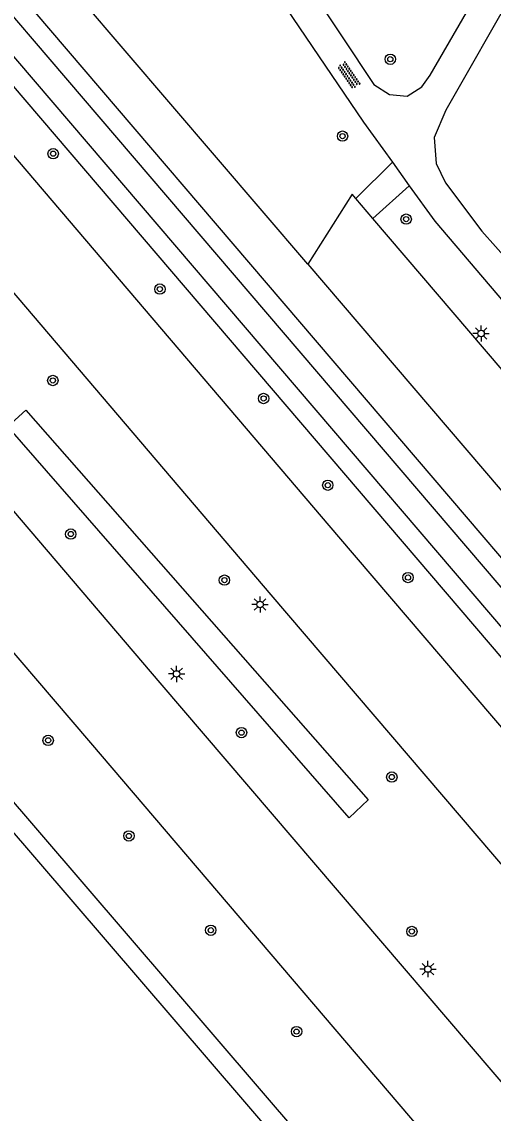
# Model space of a CAD drawing. Extents: x 131000 to 133013, y 393000 to 396501.
# Drawn here: x 131776.2 to 131812.6, y 395713.9 to 395798 of the extents above; entities that cross this region are included whole.
import ezdxf

# ---------------------------------------------------------------- set-up
doc = ezdxf.new("R2010")
doc.units = 0
for name, color, linetype in [('gg-afsc-hekwerk', 7, 'Continuous'), ('gg-knt-onverhard', 7, 'Continuous'), ('gg-knt-verharding', 7, 'Continuous'), ('gt-grn-groengrens', 7, 'Continuous'), ('gt-symb-boom', 7, 'Continuous'), ('gt-symb-lichtmast', 7, 'Continuous'), ('gt-symb-overige verharding', 7, 'Continuous')]:
    doc.layers.add(name, color=color, linetype=linetype)

# ---------------------------------------------------------------- blocks, each defined once
blk = doc.blocks.new('gt0-BOOM')
at = {"layer": 'gt-symb-boom'}
for radius in [0.4, 0.2]:
    blk.add_circle((0, 0), radius, dxfattribs=at)
blk = doc.blocks.new('gt0-OVH')
at = {"layer": 'gt-symb-overige verharding'}
for points in [[(-0.972, 0.298), (-0.967, 0.308), (-0.965, 0.319), (-0.966, 0.33), (-0.971, 0.34), (-0.978, 0.348), (-0.988, 0.353), (-0.999, 0.355), (-1.01, 0.354), (-1.02, 0.349), (-1.028, 0.342), (-1.033, 0.332), (-1.035, 0.321), (-1.034, 0.31), (-1.029, 0.3), (-1.022, 0.292), (-1.012, 0.287), (-1.001, 0.285), (-0.99, 0.286), (-0.98, 0.291)], [(-0.872, 0.106), (-0.867, 0.116), (-0.865, 0.126), (-0.866, 0.137), (-0.871, 0.147), (-0.878, 0.156), (-0.888, 0.161), (-0.899, 0.163), (-0.91, 0.162), (-0.92, 0.157), (-0.928, 0.15), (-0.933, 0.14), (-0.935, 0.129), (-0.934, 0.118), (-0.929, 0.108), (-0.922, 0.1), (-0.912, 0.095), (-0.901, 0.092), (-0.89, 0.094), (-0.88, 0.098)], [(-0.772, 0.298), (-0.767, 0.308), (-0.765, 0.319), (-0.766, 0.33), (-0.771, 0.34), (-0.778, 0.348), (-0.788, 0.353), (-0.799, 0.355), (-0.81, 0.354), (-0.82, 0.349), (-0.828, 0.342), (-0.833, 0.332), (-0.835, 0.321), (-0.834, 0.31), (-0.829, 0.3), (-0.822, 0.292), (-0.812, 0.287), (-0.801, 0.285), (-0.79, 0.286), (-0.78, 0.291)], [(-0.672, 0.106), (-0.667, 0.116), (-0.665, 0.126), (-0.666, 0.137), (-0.671, 0.147), (-0.678, 0.156), (-0.688, 0.161), (-0.699, 0.163), (-0.71, 0.162), (-0.72, 0.157), (-0.728, 0.15), (-0.733, 0.14), (-0.735, 0.129), (-0.734, 0.118), (-0.729, 0.108), (-0.722, 0.1), (-0.712, 0.095), (-0.701, 0.092), (-0.69, 0.094), (-0.68, 0.098)], [(-0.572, 0.298), (-0.567, 0.308), (-0.565, 0.319), (-0.566, 0.33), (-0.571, 0.34), (-0.578, 0.348), (-0.588, 0.353), (-0.599, 0.355), (-0.61, 0.354), (-0.62, 0.349), (-0.628, 0.342), (-0.633, 0.332), (-0.635, 0.321), (-0.634, 0.31), (-0.629, 0.3), (-0.622, 0.292), (-0.612, 0.287), (-0.601, 0.285), (-0.59, 0.286), (-0.58, 0.291)], [(-0.472, 0.106), (-0.467, 0.116), (-0.465, 0.126), (-0.466, 0.137), (-0.471, 0.147), (-0.478, 0.156), (-0.488, 0.161), (-0.499, 0.163), (-0.51, 0.162), (-0.52, 0.157), (-0.528, 0.15), (-0.533, 0.14), (-0.535, 0.129), (-0.534, 0.118), (-0.529, 0.108), (-0.522, 0.1), (-0.512, 0.095), (-0.501, 0.092), (-0.49, 0.094), (-0.48, 0.098)], [(-0.372, 0.298), (-0.367, 0.308), (-0.365, 0.319), (-0.366, 0.33), (-0.371, 0.34), (-0.378, 0.348), (-0.388, 0.353), (-0.399, 0.355), (-0.41, 0.354), (-0.42, 0.349), (-0.428, 0.342), (-0.433, 0.332), (-0.435, 0.321), (-0.434, 0.31), (-0.429, 0.3), (-0.422, 0.292), (-0.412, 0.287), (-0.401, 0.285), (-0.39, 0.286), (-0.38, 0.291)], [(-0.272, 0.106), (-0.267, 0.116), (-0.265, 0.126), (-0.266, 0.137), (-0.271, 0.147), (-0.278, 0.156), (-0.288, 0.161), (-0.299, 0.163), (-0.31, 0.162), (-0.32, 0.157), (-0.328, 0.15), (-0.333, 0.14), (-0.335, 0.129), (-0.334, 0.118), (-0.329, 0.108), (-0.322, 0.1), (-0.312, 0.095), (-0.301, 0.092), (-0.29, 0.094), (-0.28, 0.098)], [(-0.172, 0.298), (-0.167, 0.308), (-0.165, 0.319), (-0.166, 0.33), (-0.171, 0.34), (-0.178, 0.348), (-0.188, 0.353), (-0.199, 0.355), (-0.21, 0.354), (-0.22, 0.349), (-0.228, 0.342), (-0.233, 0.332), (-0.235, 0.321), (-0.234, 0.31), (-0.229, 0.3), (-0.222, 0.292), (-0.212, 0.287), (-0.201, 0.285), (-0.19, 0.286), (-0.18, 0.291)], [(-0.072, 0.106), (-0.067, 0.116), (-0.065, 0.126), (-0.066, 0.137), (-0.071, 0.147), (-0.078, 0.156), (-0.088, 0.161), (-0.099, 0.163), (-0.11, 0.162), (-0.12, 0.157), (-0.128, 0.15), (-0.133, 0.14), (-0.135, 0.129), (-0.134, 0.118), (-0.129, 0.108), (-0.122, 0.1), (-0.112, 0.095), (-0.101, 0.092), (-0.09, 0.094), (-0.08, 0.098)], [(0.028, 0.298), (0.033, 0.308), (0.035, 0.319), (0.034, 0.33), (0.029, 0.34), (0.022, 0.348), (0.012, 0.353), (0.001, 0.355), (-0.01, 0.354), (-0.02, 0.349), (-0.028, 0.342), (-0.033, 0.332), (-0.035, 0.321), (-0.034, 0.31), (-0.029, 0.3), (-0.022, 0.292), (-0.012, 0.287), (-0.001, 0.285), (0.01, 0.286), (0.02, 0.291)], [(0.128, 0.106), (0.133, 0.116), (0.135, 0.126), (0.134, 0.137), (0.129, 0.147), (0.122, 0.156), (0.112, 0.161), (0.101, 0.163), (0.09, 0.162), (0.08, 0.157), (0.072, 0.15), (0.067, 0.14), (0.065, 0.129), (0.066, 0.118), (0.071, 0.108), (0.078, 0.1), (0.088, 0.095), (0.099, 0.092), (0.11, 0.094), (0.12, 0.098)], [(0.228, 0.298), (0.233, 0.308), (0.235, 0.319), (0.234, 0.33), (0.229, 0.34), (0.222, 0.348), (0.212, 0.353), (0.201, 0.355), (0.19, 0.354), (0.18, 0.349), (0.172, 0.342), (0.167, 0.332), (0.165, 0.321), (0.166, 0.31), (0.171, 0.3), (0.178, 0.292), (0.188, 0.287), (0.199, 0.285), (0.21, 0.286), (0.22, 0.291)], [(0.328, 0.106), (0.333, 0.116), (0.335, 0.126), (0.334, 0.137), (0.329, 0.147), (0.322, 0.156), (0.312, 0.161), (0.301, 0.163), (0.29, 0.162), (0.28, 0.157), (0.272, 0.15), (0.267, 0.14), (0.265, 0.129), (0.266, 0.118), (0.271, 0.108), (0.278, 0.1), (0.288, 0.095), (0.299, 0.092), (0.31, 0.094), (0.32, 0.098)], [(0.428, 0.298), (0.433, 0.308), (0.435, 0.319), (0.434, 0.33), (0.429, 0.34), (0.422, 0.348), (0.412, 0.353), (0.401, 0.355), (0.39, 0.354), (0.38, 0.349), (0.372, 0.342), (0.367, 0.332), (0.365, 0.321), (0.366, 0.31), (0.371, 0.3), (0.378, 0.292), (0.388, 0.287), (0.399, 0.285), (0.41, 0.286), (0.42, 0.291)], [(0.528, 0.106), (0.533, 0.116), (0.535, 0.126), (0.534, 0.137), (0.529, 0.147), (0.522, 0.156), (0.512, 0.161), (0.501, 0.163), (0.49, 0.162), (0.48, 0.157), (0.472, 0.15), (0.467, 0.14), (0.465, 0.129), (0.466, 0.118), (0.471, 0.108), (0.478, 0.1), (0.488, 0.095), (0.499, 0.092), (0.51, 0.094), (0.52, 0.098)], [(0.628, 0.298), (0.633, 0.308), (0.635, 0.319), (0.634, 0.33), (0.629, 0.34), (0.622, 0.348), (0.612, 0.353), (0.601, 0.355), (0.59, 0.354), (0.58, 0.349), (0.572, 0.342), (0.567, 0.332), (0.565, 0.321), (0.566, 0.31), (0.571, 0.3), (0.578, 0.292), (0.588, 0.287), (0.599, 0.285), (0.61, 0.286), (0.62, 0.291)], [(0.728, 0.106), (0.733, 0.116), (0.735, 0.126), (0.734, 0.137), (0.729, 0.147), (0.722, 0.156), (0.712, 0.161), (0.701, 0.163), (0.69, 0.162), (0.68, 0.157), (0.672, 0.15), (0.667, 0.14), (0.665, 0.129), (0.666, 0.118), (0.671, 0.108), (0.678, 0.1), (0.688, 0.095), (0.699, 0.092), (0.71, 0.094), (0.72, 0.098)], [(0.828, 0.298), (0.833, 0.308), (0.835, 0.319), (0.834, 0.33), (0.829, 0.34), (0.822, 0.348), (0.812, 0.353), (0.801, 0.355), (0.79, 0.354), (0.78, 0.349), (0.772, 0.342), (0.767, 0.332), (0.765, 0.321), (0.766, 0.31), (0.771, 0.3), (0.778, 0.292), (0.788, 0.287), (0.799, 0.285), (0.81, 0.286), (0.82, 0.291)], [(0.928, 0.106), (0.933, 0.116), (0.935, 0.126), (0.934, 0.137), (0.929, 0.147), (0.922, 0.156), (0.912, 0.161), (0.901, 0.163), (0.89, 0.162), (0.88, 0.157), (0.872, 0.15), (0.867, 0.14), (0.865, 0.129), (0.866, 0.118), (0.871, 0.108), (0.878, 0.1), (0.888, 0.095), (0.899, 0.092), (0.91, 0.094), (0.92, 0.098)], [(1.028, 0.298), (1.033, 0.308), (1.035, 0.319), (1.034, 0.33), (1.029, 0.34), (1.022, 0.348), (1.012, 0.353), (1.001, 0.355), (0.99, 0.354), (0.98, 0.349), (0.972, 0.342), (0.967, 0.332), (0.965, 0.321), (0.966, 0.31), (0.971, 0.3), (0.978, 0.292), (0.988, 0.287), (0.999, 0.285), (1.01, 0.286), (1.02, 0.291)], [(-0.972, -0.142), (-0.967, -0.132), (-0.965, -0.121), (-0.966, -0.11), (-0.971, -0.1), (-0.978, -0.092), (-0.988, -0.087), (-0.999, -0.085), (-1.01, -0.086), (-1.02, -0.091), (-1.028, -0.098), (-1.033, -0.108), (-1.035, -0.119), (-1.034, -0.13), (-1.029, -0.14), (-1.022, -0.148), (-1.012, -0.153), (-1.001, -0.155), (-0.99, -0.154), (-0.98, -0.149)], [(-0.872, -0.334), (-0.867, -0.324), (-0.865, -0.314), (-0.866, -0.303), (-0.871, -0.293), (-0.878, -0.284), (-0.888, -0.279), (-0.899, -0.277), (-0.91, -0.278), (-0.92, -0.283), (-0.928, -0.29), (-0.933, -0.3), (-0.935, -0.311), (-0.934, -0.322), (-0.929, -0.332), (-0.922, -0.34), (-0.912, -0.345), (-0.901, -0.348), (-0.89, -0.346), (-0.88, -0.342)], [(-0.772, -0.142), (-0.767, -0.132), (-0.765, -0.121), (-0.766, -0.11), (-0.771, -0.1), (-0.778, -0.092), (-0.788, -0.087), (-0.799, -0.085), (-0.81, -0.086), (-0.82, -0.091), (-0.828, -0.098), (-0.833, -0.108), (-0.835, -0.119), (-0.834, -0.13), (-0.829, -0.14), (-0.822, -0.148), (-0.812, -0.153), (-0.801, -0.155), (-0.79, -0.154), (-0.78, -0.149)], [(-0.672, -0.334), (-0.667, -0.324), (-0.665, -0.314), (-0.666, -0.303), (-0.671, -0.293), (-0.678, -0.284), (-0.688, -0.279), (-0.699, -0.277), (-0.71, -0.278), (-0.72, -0.283), (-0.728, -0.29), (-0.733, -0.3), (-0.735, -0.311), (-0.734, -0.322), (-0.729, -0.332), (-0.722, -0.34), (-0.712, -0.345), (-0.701, -0.348), (-0.69, -0.346), (-0.68, -0.342)], [(-0.572, -0.142), (-0.567, -0.132), (-0.565, -0.121), (-0.566, -0.11), (-0.571, -0.1), (-0.578, -0.092), (-0.588, -0.087), (-0.599, -0.085), (-0.61, -0.086), (-0.62, -0.091), (-0.628, -0.098), (-0.633, -0.108), (-0.635, -0.119), (-0.634, -0.13), (-0.629, -0.14), (-0.622, -0.148), (-0.612, -0.153), (-0.601, -0.155), (-0.59, -0.154), (-0.58, -0.149)], [(-0.472, -0.334), (-0.467, -0.324), (-0.465, -0.314), (-0.466, -0.303), (-0.471, -0.293), (-0.478, -0.284), (-0.488, -0.279), (-0.499, -0.277), (-0.51, -0.278), (-0.52, -0.283), (-0.528, -0.29), (-0.533, -0.3), (-0.535, -0.311), (-0.534, -0.322), (-0.529, -0.332), (-0.522, -0.34), (-0.512, -0.345), (-0.501, -0.348), (-0.49, -0.346), (-0.48, -0.342)], [(-0.372, -0.142), (-0.367, -0.132), (-0.365, -0.121), (-0.366, -0.11), (-0.371, -0.1), (-0.378, -0.092), (-0.388, -0.087), (-0.399, -0.085), (-0.41, -0.086), (-0.42, -0.091), (-0.428, -0.098), (-0.433, -0.108), (-0.435, -0.119), (-0.434, -0.13), (-0.429, -0.14), (-0.422, -0.148), (-0.412, -0.153), (-0.401, -0.155), (-0.39, -0.154), (-0.38, -0.149)], [(-0.272, -0.334), (-0.267, -0.324), (-0.265, -0.314), (-0.266, -0.303), (-0.271, -0.293), (-0.278, -0.284), (-0.288, -0.279), (-0.299, -0.277), (-0.31, -0.278), (-0.32, -0.283), (-0.328, -0.29), (-0.333, -0.3), (-0.335, -0.311), (-0.334, -0.322), (-0.329, -0.332), (-0.322, -0.34), (-0.312, -0.345), (-0.301, -0.348), (-0.29, -0.346), (-0.28, -0.342)], [(-0.172, -0.142), (-0.167, -0.132), (-0.165, -0.121), (-0.166, -0.11), (-0.171, -0.1), (-0.178, -0.092), (-0.188, -0.087), (-0.199, -0.085), (-0.21, -0.086), (-0.22, -0.091), (-0.228, -0.098), (-0.233, -0.108), (-0.235, -0.119), (-0.234, -0.13), (-0.229, -0.14), (-0.222, -0.148), (-0.212, -0.153), (-0.201, -0.155), (-0.19, -0.154), (-0.18, -0.149)], [(-0.072, -0.334), (-0.067, -0.324), (-0.065, -0.314), (-0.066, -0.303), (-0.071, -0.293), (-0.078, -0.284), (-0.088, -0.279), (-0.099, -0.277), (-0.11, -0.278), (-0.12, -0.283), (-0.128, -0.29), (-0.133, -0.3), (-0.135, -0.311), (-0.134, -0.322), (-0.129, -0.332), (-0.122, -0.34), (-0.112, -0.345), (-0.101, -0.348), (-0.09, -0.346), (-0.08, -0.342)], [(0.028, -0.142), (0.033, -0.132), (0.035, -0.121), (0.034, -0.11), (0.029, -0.1), (0.022, -0.092), (0.012, -0.087), (0.001, -0.085), (-0.01, -0.086), (-0.02, -0.091), (-0.028, -0.098), (-0.033, -0.108), (-0.035, -0.119), (-0.034, -0.13), (-0.029, -0.14), (-0.022, -0.148), (-0.012, -0.153), (-0.001, -0.155), (0.01, -0.154), (0.02, -0.149)], [(0.128, -0.334), (0.133, -0.324), (0.135, -0.314), (0.134, -0.303), (0.129, -0.293), (0.122, -0.284), (0.112, -0.279), (0.101, -0.277), (0.09, -0.278), (0.08, -0.283), (0.072, -0.29), (0.067, -0.3), (0.065, -0.311), (0.066, -0.322), (0.071, -0.332), (0.078, -0.34), (0.088, -0.345), (0.099, -0.348), (0.11, -0.346), (0.12, -0.342)], [(0.228, -0.142), (0.233, -0.132), (0.235, -0.121), (0.234, -0.11), (0.229, -0.1), (0.222, -0.092), (0.212, -0.087), (0.201, -0.085), (0.19, -0.086), (0.18, -0.091), (0.172, -0.098), (0.167, -0.108), (0.165, -0.119), (0.166, -0.13), (0.171, -0.14), (0.178, -0.148), (0.188, -0.153), (0.199, -0.155), (0.21, -0.154), (0.22, -0.149)], [(0.328, -0.334), (0.333, -0.324), (0.335, -0.314), (0.334, -0.303), (0.329, -0.293), (0.322, -0.284), (0.312, -0.279), (0.301, -0.277), (0.29, -0.278), (0.28, -0.283), (0.272, -0.29), (0.267, -0.3), (0.265, -0.311), (0.266, -0.322), (0.271, -0.332), (0.278, -0.34), (0.288, -0.345), (0.299, -0.348), (0.31, -0.346), (0.32, -0.342)], [(0.428, -0.142), (0.433, -0.132), (0.435, -0.121), (0.434, -0.11), (0.429, -0.1), (0.422, -0.092), (0.412, -0.087), (0.401, -0.085), (0.39, -0.086), (0.38, -0.091), (0.372, -0.098), (0.367, -0.108), (0.365, -0.119), (0.366, -0.13), (0.371, -0.14), (0.378, -0.148), (0.388, -0.153), (0.399, -0.155), (0.41, -0.154), (0.42, -0.149)], [(0.528, -0.334), (0.533, -0.324), (0.535, -0.314), (0.534, -0.303), (0.529, -0.293), (0.522, -0.284), (0.512, -0.279), (0.501, -0.277), (0.49, -0.278), (0.48, -0.283), (0.472, -0.29), (0.467, -0.3), (0.465, -0.311), (0.466, -0.322), (0.471, -0.332), (0.478, -0.34), (0.488, -0.345), (0.499, -0.348), (0.51, -0.346), (0.52, -0.342)], [(0.628, -0.142), (0.633, -0.132), (0.635, -0.121), (0.634, -0.11), (0.629, -0.1), (0.622, -0.092), (0.612, -0.087), (0.601, -0.085), (0.59, -0.086), (0.58, -0.091), (0.572, -0.098), (0.567, -0.108), (0.565, -0.119), (0.566, -0.13), (0.571, -0.14), (0.578, -0.148), (0.588, -0.153), (0.599, -0.155), (0.61, -0.154), (0.62, -0.149)], [(0.728, -0.334), (0.733, -0.324), (0.735, -0.314), (0.734, -0.303), (0.729, -0.293), (0.722, -0.284), (0.712, -0.279), (0.701, -0.277), (0.69, -0.278), (0.68, -0.283), (0.672, -0.29), (0.667, -0.3), (0.665, -0.311), (0.666, -0.322), (0.671, -0.332), (0.678, -0.34), (0.688, -0.345), (0.699, -0.348), (0.71, -0.346), (0.72, -0.342)], [(0.828, -0.142), (0.833, -0.132), (0.835, -0.121), (0.834, -0.11), (0.829, -0.1), (0.822, -0.092), (0.812, -0.087), (0.801, -0.085), (0.79, -0.086), (0.78, -0.091), (0.772, -0.098), (0.767, -0.108), (0.765, -0.119), (0.766, -0.13), (0.771, -0.14), (0.778, -0.148), (0.788, -0.153), (0.799, -0.155), (0.81, -0.154), (0.82, -0.149)], [(0.928, -0.334), (0.933, -0.324), (0.935, -0.314), (0.934, -0.303), (0.929, -0.293), (0.922, -0.284), (0.912, -0.279), (0.901, -0.277), (0.89, -0.278), (0.88, -0.283), (0.872, -0.29), (0.867, -0.3), (0.865, -0.311), (0.866, -0.322), (0.871, -0.332), (0.878, -0.34), (0.888, -0.345), (0.899, -0.348), (0.91, -0.346), (0.92, -0.342)], [(1.028, -0.142), (1.033, -0.132), (1.035, -0.121), (1.034, -0.11), (1.029, -0.1), (1.022, -0.092), (1.012, -0.087), (1.001, -0.085), (0.99, -0.086), (0.98, -0.091), (0.972, -0.098), (0.967, -0.108), (0.965, -0.119), (0.966, -0.13), (0.971, -0.14), (0.978, -0.148), (0.988, -0.153), (0.999, -0.155), (1.01, -0.154), (1.02, -0.149)]]:
    blk.add_lwpolyline(points, close=True, dxfattribs=at)
blk = doc.blocks.new('gt0-LMAST')
at = {"layer": 'gt-symb-lichtmast'}
for p, q in [((-0.182, 0.173), (-0.447, 0.438)), ((-0.005, 0.246), (-0.005, 0.621)), ((0.172, 0.173), (0.437, 0.438)), ((-0.255, -0.004), (-0.63, -0.004)), ((-0.182, -0.181), (-0.447, -0.446)), ((-0.005, -0.254), (-0.005, -0.629)), ((0.437, -0.446), (0.172, -0.181)), ((0.245, -0.004), (0.62, -0.004))]:
    blk.add_line(p, q, dxfattribs=at)
blk.add_circle((-0.005, -0.004), 0.25, dxfattribs=at)

msp = doc.modelspace()

# ---------------------------------------------------------------- linework, layer by layer
at = {"layer": 'gg-afsc-hekwerk'}
for p, q in [((131803.294, 395782.844), (131801.978, 395784.385)), ((131933.11, 395630.878), (131803.294, 395782.844)), ((131798.284, 395779.332), (131929.802, 395625.357))]:
    msp.add_line(p, q, dxfattribs=at)
msp.add_lwpolyline([(131801.978, 395784.385), (131801.688, 395784.725), (131798.284, 395779.332)], dxfattribs=at)
at = {"layer": 'gg-knt-onverhard'}
msp.add_line((131804.799, 395787.183), (131806.102, 395785.378), dxfattribs=at)
for points in [[(131778.412, 395830.618), (131791.261, 395811.438), (131803.357, 395793.193), (131804.583, 395792.406), (131805.93, 395792.29), (131807.075, 395793.001), (131807.721, 395793.91), (131812.467, 395802.135)], [(131776.833, 395828.637), (131790.697, 395807.805), (131802.57, 395790.272), (131804.799, 395787.183)], [(131814.273, 395800.629), (131808.925, 395791.215), (131808.024, 395789.091), (131808.177, 395787.104), (131808.886, 395785.598), (131811.696, 395781.879), (131815.9, 395777.143), (131822.518, 395770.754), (131831.845, 395762.392), (131838.922, 395756.655), (131847.876, 395750.506), (131858.218, 395743.886), (131868.062, 395737.402), (131878.396, 395730.279), (131884.508, 395725.738), (131885.716, 395725.021), (131887.257, 395724.722), (131888.876, 395725.084), (131890.245, 395726.086), (131891.562, 395727.664), (131901.409, 395740.967)], [(131806.102, 395785.378), (131808.078, 395782.64), (131813.368, 395776.439), (131816.692, 395772.954), (131821.873, 395768.078), (131830.371, 395760.458), (131837.149, 395755.129), (131846.462, 395748.619), (131866.906, 395735.374), (131877.083, 395728.324), (131883.034, 395723.9), (131889.035, 395718.993)]]:
    msp.add_lwpolyline(points, dxfattribs=at)
at = {"layer": 'gg-knt-verharding'}
for points in [[(131634.341, 395914.74), (131645.381, 395901.978), (131683.957, 395856.657), (131742.762, 395787.763), (131781.537, 395742.437), (131820.845, 395696.358), (131898.684, 395605.153), (131954.265, 395539.868)], [(131666.664, 395887.952), (131689.469, 395861.304), (131728.558, 395815.422), (131748.094, 395792.513), (131786.879, 395747.063), (131826.211, 395701.066), (131865.188, 395655.303), (131904.155, 395609.641), (131938.717, 395569.164)], [(132063.19, 395451.145), (132029.41, 395490.536), (131980.33, 395547.935), (131937.26, 395598.458), (131878.69, 395667.025), (131800.675, 395758.315), (131761.64, 395804.113), (131737.66, 395832.142), (131730.254, 395840.788)], [(131729.116, 395831.912), (131732.417, 395827.656), (131756.388, 395799.637), (131795.424, 395753.839), (131873.444, 395662.543), (131932.013, 395593.977), (131947.091, 395576.311)]]:
    msp.add_lwpolyline(points, dxfattribs=at)
at = {"layer": 'gt-grn-groengrens'}
for p, q in [((131798.284, 395779.332), (131661.414, 395939.173)), ((131932.281, 395609.692), (131660.558, 395927.613)), ((131921.034, 395568.604), (131637.223, 395898.894)), ((131801.978, 395784.385), (131804.799, 395787.183)), ((131803.294, 395782.844), (131806.102, 395785.378))]:
    msp.add_line(p, q, dxfattribs=at)
for points in [[(131935.949, 395613.078), (131664.498, 395930.709), (131660.558, 395927.613)], [(131932.154, 395612.149), (131933.626, 395613.487), (131664.293, 395928.64), (131662.714, 395927.399), (131932.154, 395612.149)], [(131814.587, 395690.103), (131774.738, 395736.526), (131729.639, 395788.949), (131679.589, 395847.477), (131637.745, 395895.966), (131635.847, 395889.456), (131629.539, 395875.282), (131638.152, 395872.976), (131661.075, 395850.867), (131677.419, 395832.353), (131690.169, 395814.992), (131694.306, 395807.803), (131696.069, 395805.09), (131700.274, 395799.122), (131706.106, 395788.882), (131713.634, 395773.08), (131720.28, 395757.007), (131729.775, 395732.457), (131732.08, 395728.523), (131740.626, 395711.976), (131745.508, 395704.041), (131755.206, 395688.511), (131775.823, 395662.672), (131777.076, 395661.489)], [(131776.552, 395768.081), (131802.935, 395738.045), (131801.469, 395736.659), (131775.152, 395766.807), (131776.552, 395768.081)]]:
    msp.add_lwpolyline(points, dxfattribs=at)

# ---------------------------------------------------------------- block references
at = {"layer": 'gt-symb-boom'}
for p in [(131804.637, 395795.13), (131800.953, 395789.203), (131778.65, 395787.85), (131805.858, 395782.804), (131786.878, 395777.412), (131778.625, 395770.366), (131794.872, 395768.978), (131799.818, 395762.294), (131780.006, 395758.531), (131791.848, 395754.977), (131806, 395755.176), (131793.167, 395743.219), (131778.263, 395742.627), (131804.753, 395739.8), (131784.487, 395735.255), (131790.798, 395727.989), (131806.297, 395727.894), (131797.412, 395720.175)]:
    msp.add_blockref('gt0-BOOM', p, dxfattribs=at)
at = {"layer": 'gt-symb-lichtmast'}
for p in [(131811.637, 395773.991), (131794.6, 395753.106), (131788.169, 395747.751), (131807.543, 395724.998)]:
    msp.add_blockref('gt0-LMAST', p, dxfattribs=at)
at = {"layer": 'gt-symb-overige verharding', "rotation": -55.38819363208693}
msp.add_blockref('gt0-OVH', (131801.436, 395793.894), dxfattribs=at)

doc.saveas('drawing.dxf')
